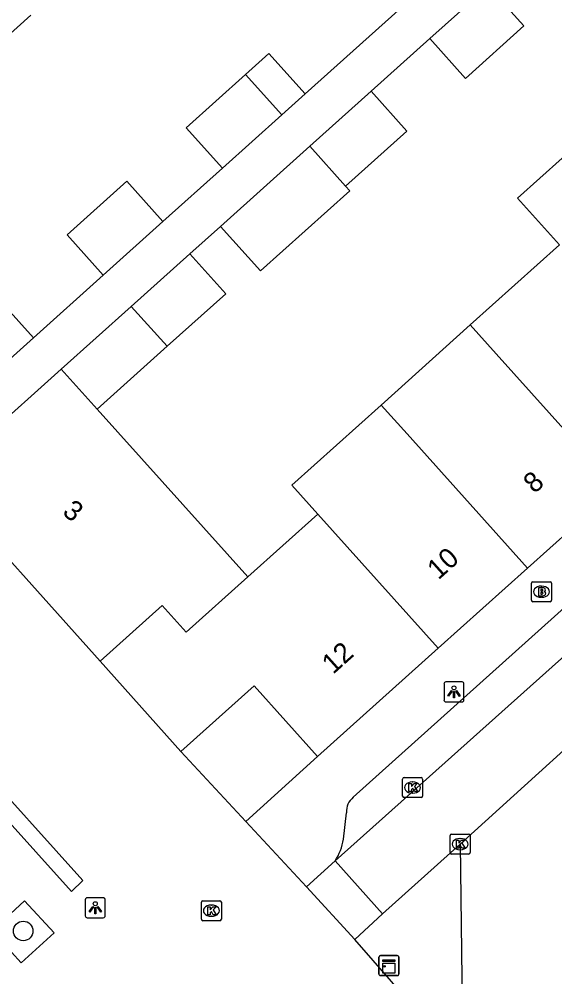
# Model space of a CAD drawing. Extents: x 162172 to 163187, y 382874 to 383684.
# Drawn here: x 162914.31 to 162941.11, y 383497.07 to 383545 of the extents above; entities that cross this region are included whole.
import ezdxf

# ---------------------------------------------------------------- set-up
doc = ezdxf.new("R2010")
doc.units = 0
for name, color, linetype in [('IMGEO_Berm_groen', 7, 'Continuous'), ('IMGEO_Boom', 7, 'Continuous'), ('IMGEO_Brandkraan', 7, 'Continuous'), ('IMGEO_Kast', 7, 'Continuous'), ('IMGEO_Kolk', 7, 'Continuous'), ('IMGEO_Lichtpunt', 7, 'Continuous'), ('IMGEO_Muur', 7, 'Continuous'), ('IMGEO_Pand', 7, 'Continuous'), ('IMGEO_Pand_nummerreeks', 7, 'Continuous'), ('IMGEO_Rijbaan_lokaal_open', 7, 'Continuous'), ('IMGEO_Voetpad_open', 7, 'Continuous')]:
    doc.layers.add(name, color=color, linetype=linetype)

msp = doc.modelspace()

# ---------------------------------------------------------------- linework, layer by layer
at = {"layer": 'IMGEO_Berm_groen'}
msp.add_lwpolyline([(162936.375, 383503.711), (162936.485, 383495.643), (162933.856, 383495.782)], dxfattribs=at)
at = {"layer": 'IMGEO_Boom'}
msp.add_circle((162914.511, 383499.363), 0.489, dxfattribs=at)
at = {"layer": 'IMGEO_Brandkraan'}
for p, q in [((162939.946, 383515.915), (162939.946, 383516.767)), ((162940.021, 383516.841), (162940.873, 383516.841)), ((162940.947, 383516.767), (162940.947, 383515.915)), ((162940.434, 383516.621), (162940.459, 383516.621)), ((162940.873, 383515.841), (162940.021, 383515.841)), ((162940.457, 383516.061), (162940.432, 383516.061))]:
    msp.add_line(p, q, dxfattribs=at)
for points in [[(162939.946, 383515.915), (162939.946, 383516.767)], [(162940.021, 383516.841), (162940.873, 383516.841)], [(162940.947, 383516.767), (162940.947, 383515.915)], [(162940.294, 383516.541), (162940.294, 383516.141), (162940.507, 383516.141)], [(162940.525, 383516.541), (162940.294, 383516.541)], [(162940.473, 383516.46), (162940.419, 383516.46), (162940.419, 383516.384)], [(162940.419, 383516.384), (162940.472, 383516.384)], [(162940.481, 383516.308), (162940.419, 383516.308), (162940.419, 383516.227)], [(162940.419, 383516.227), (162940.481, 383516.227)], [(162940.873, 383515.841), (162940.021, 383515.841)]]:
    msp.add_lwpolyline(points, dxfattribs=at)
for centre, radius, start, end in [((162940.023, 383516.765), 0.0765, 91.552, 178.448), ((162940.023, 383516.765), 0.0765, 91.552, 178.448), ((162940.871, 383516.765), 0.0765, 1.552, 88.448), ((162940.871, 383516.765), 0.0765, 1.552, 88.448), ((162940.474, 383516.422), 0.0379, 267.8285, 90.9355), ((162940.482, 383516.267), 0.0404, 269.8759, 90.5077), ((162940.529, 383516.396), 0.145, 59.4692, 91.5367), ((162940.554, 383516.443), 0.0922, 285.5137, 58.1501), ((162940.559, 383516.251), 0.105, 301.3115, 78.989), ((162940.023, 383515.917), 0.0765, 181.552, 268.448), ((162940.023, 383515.917), 0.0765, 181.552, 268.448), ((162940.513, 383516.392), 0.251, 268.6676, 293.5347), ((162940.871, 383515.917), 0.0765, 271.552, 358.448), ((162940.871, 383515.917), 0.0765, 271.552, 358.448)]:
    msp.add_arc(centre, radius, start, end, dxfattribs=at)
for centre, major_axis, ratio, start_param, end_param in [((162940.433, 383516.341), (-0.387, 0.002), 0.722429, 4.712389, 7.853982), ((162940.458, 383516.341), (-0.39, 0.002), 0.717154, 1.570796, 4.712389)]:
    msp.add_ellipse(centre, major_axis=major_axis, ratio=ratio, start_param=start_param, end_param=end_param, dxfattribs=at)
at = {"layer": 'IMGEO_Kast'}
for p, q in [((162932.312, 383497.205), (162932.312, 383498.046)), ((162932.312, 383498.046), (162932.312, 383497.205)), ((162932.387, 383498.13), (162933.228, 383498.13)), ((162933.228, 383498.13), (162932.387, 383498.13)), ((162933.312, 383498.055), (162933.312, 383497.214)), ((162933.312, 383497.214), (162933.312, 383498.055)), ((162933.237, 383497.13), (162932.396, 383497.13)), ((162932.396, 383497.13), (162933.237, 383497.13))]:
    msp.add_line(p, q, dxfattribs=at)
for points in [[(162932.507, 383497.92), (162933.107, 383497.92), (162933.107, 383497.835), (162932.507, 383497.835), (162932.507, 383497.92)], [(162932.507, 383497.745), (162933.107, 383497.745), (162933.107, 383497.256), (162932.507, 383497.256), (162932.507, 383497.745)]]:
    msp.add_lwpolyline(points, dxfattribs=at)
msp.add_circle((162932.591, 383497.594), 0.0377, dxfattribs=at)
for centre, start, end in [((162932.39, 383498.052), 92.4484, 184.2845), ((162932.39, 383498.052), 92.4484, 184.2845), ((162933.234, 383498.052), 2.4484, 94.2845), ((162933.234, 383498.052), 2.4484, 94.2845), ((162932.39, 383497.208), 182.4484, 274.2845), ((162932.39, 383497.208), 182.4484, 274.2845), ((162933.234, 383497.208), 272.4484, 4.2845), ((162933.234, 383497.208), 272.4484, 4.2845)]:
    msp.add_arc(centre, 0.0779, start, end, dxfattribs=at)
at = {"layer": 'IMGEO_Kolk'}
for p, q in [((162933.494, 383506.115), (162933.494, 383506.967)), ((162933.569, 383507.041), (162934.421, 383507.041)), ((162933.982, 383506.821), (162934.007, 383506.821)), ((162934.495, 383506.967), (162934.495, 383506.115)), ((162934.005, 383506.261), (162933.98, 383506.261)), ((162934.421, 383506.041), (162933.569, 383506.041)), ((162935.949, 383504.211), (162936.801, 383504.211)), ((162935.874, 383503.285), (162935.874, 383504.137)), ((162936.362, 383503.991), (162936.387, 383503.991)), ((162936.875, 383504.137), (162936.875, 383503.285)), ((162936.385, 383503.431), (162936.36, 383503.431)), ((162936.801, 383503.211), (162935.949, 383503.211)), ((162923.501, 383500.877), (162924.353, 383500.877)), ((162923.426, 383499.951), (162923.426, 383500.803)), ((162923.914, 383500.657), (162923.939, 383500.657)), ((162924.427, 383500.803), (162924.427, 383499.951)), ((162923.937, 383500.097), (162923.912, 383500.097)), ((162924.353, 383499.877), (162923.501, 383499.877))]:
    msp.add_line(p, q, dxfattribs=at)
for points in [[(162933.494, 383506.115), (162933.494, 383506.967)], [(162933.569, 383507.041), (162934.421, 383507.041)], [(162933.815, 383506.741), (162933.938, 383506.741), (162933.938, 383506.59), (162934.068, 383506.741), (162934.232, 383506.741), (162934.086, 383506.59), (162934.239, 383506.341), (162934.087, 383506.341), (162934.002, 383506.505), (162933.938, 383506.438), (162933.938, 383506.341), (162933.815, 383506.341), (162933.815, 383506.741)], [(162934.495, 383506.967), (162934.495, 383506.115)], [(162934.421, 383506.041), (162933.569, 383506.041)], [(162935.949, 383504.211), (162936.801, 383504.211)], [(162935.874, 383503.285), (162935.874, 383504.137)], [(162936.195, 383503.911), (162936.318, 383503.911), (162936.318, 383503.76), (162936.448, 383503.911), (162936.612, 383503.911), (162936.466, 383503.76), (162936.619, 383503.511), (162936.467, 383503.511), (162936.382, 383503.675), (162936.318, 383503.608), (162936.318, 383503.511), (162936.195, 383503.511), (162936.195, 383503.911)], [(162936.875, 383504.137), (162936.875, 383503.285)], [(162936.801, 383503.211), (162935.949, 383503.211)], [(162923.501, 383500.877), (162924.353, 383500.877)], [(162923.426, 383499.951), (162923.426, 383500.803)], [(162923.747, 383500.577), (162923.87, 383500.577), (162923.87, 383500.426), (162924, 383500.577), (162924.164, 383500.577), (162924.018, 383500.426), (162924.171, 383500.177), (162924.019, 383500.177), (162923.934, 383500.341), (162923.87, 383500.274), (162923.87, 383500.177), (162923.747, 383500.177), (162923.747, 383500.577)], [(162924.427, 383500.803), (162924.427, 383499.951)], [(162924.353, 383499.877), (162923.501, 383499.877)]]:
    msp.add_lwpolyline(points, dxfattribs=at)
for centre, start, end in [((162933.571, 383506.965), 91.552, 178.448), ((162933.571, 383506.965), 91.552, 178.448), ((162934.419, 383506.965), 1.552, 88.448), ((162934.419, 383506.965), 1.552, 88.448), ((162933.571, 383506.117), 181.552, 268.448), ((162933.571, 383506.117), 181.552, 268.448), ((162934.419, 383506.117), 271.552, 358.448), ((162934.419, 383506.117), 271.552, 358.448), ((162935.951, 383504.135), 91.552, 178.448), ((162935.951, 383504.135), 91.552, 178.448), ((162936.799, 383504.135), 1.552, 88.448), ((162936.799, 383504.135), 1.552, 88.448), ((162935.951, 383503.287), 181.552, 268.448), ((162935.951, 383503.287), 181.552, 268.448), ((162936.799, 383503.287), 271.552, 358.448), ((162936.799, 383503.287), 271.552, 358.448), ((162923.503, 383500.801), 91.552, 178.448), ((162923.503, 383500.801), 91.552, 178.448), ((162924.351, 383500.801), 1.552, 88.448), ((162924.351, 383500.801), 1.552, 88.448), ((162923.503, 383499.953), 181.552, 268.448), ((162923.503, 383499.953), 181.552, 268.448), ((162924.351, 383499.953), 271.552, 358.448), ((162924.351, 383499.953), 271.552, 358.448)]:
    msp.add_arc(centre, 0.0765, start, end, dxfattribs=at)
for centre, major_axis, ratio, start_param, end_param in [((162933.981, 383506.541), (-0.387, 0.002), 0.722429, 4.712389, 7.853982), ((162934.006, 383506.541), (-0.39, 0.002), 0.717154, 1.570796, 4.712389), ((162936.361, 383503.711), (-0.387, 0.002), 0.722429, 4.712389, 7.853982), ((162936.386, 383503.711), (-0.39, 0.002), 0.717154, 1.570796, 4.712389), ((162923.913, 383500.377), (-0.387, 0.002), 0.722429, 4.712389, 7.853982), ((162923.938, 383500.377), (-0.39, 0.002), 0.717154, 1.570796, 4.712389)]:
    msp.add_ellipse(centre, major_axis=major_axis, ratio=ratio, start_param=start_param, end_param=end_param, dxfattribs=at)
at = {"layer": 'IMGEO_Lichtpunt'}
for p, q in [((162935.568, 383511.733), (162935.568, 383510.926)), ((162935.568, 383511.733), (162935.568, 383510.926)), ((162936.47, 383511.828), (162935.662, 383511.828)), ((162936.47, 383511.828), (162935.662, 383511.828)), ((162936.564, 383510.926), (162936.564, 383511.733)), ((162936.564, 383510.926), (162936.564, 383511.733)), ((162935.662, 383510.832), (162936.47, 383510.832)), ((162935.662, 383510.832), (162936.47, 383510.832)), ((162917.618, 383500.929), (162917.618, 383500.122)), ((162917.618, 383500.929), (162917.618, 383500.122)), ((162918.52, 383501.024), (162917.712, 383501.024)), ((162918.52, 383501.024), (162917.712, 383501.024)), ((162918.614, 383500.122), (162918.614, 383500.929)), ((162918.614, 383500.122), (162918.614, 383500.929)), ((162917.712, 383500.028), (162918.52, 383500.028)), ((162917.712, 383500.028), (162918.52, 383500.028))]:
    msp.add_line(p, q, dxfattribs=at)
for points in [[(162935.942, 383511.397), (162935.981, 383511.369), (162935.793, 383511.107), (162935.755, 383511.134), (162935.942, 383511.397)], [(162936.154, 383511.369), (162936.192, 383511.396), (162936.379, 383511.134), (162936.34, 383511.106), (162936.154, 383511.369)], [(162936.044, 383511.349), (162936.091, 383511.349), (162936.091, 383511.027), (162936.044, 383511.027), (162936.044, 383511.349)], [(162917.992, 383500.593), (162918.031, 383500.565), (162917.843, 383500.303), (162917.805, 383500.33), (162917.992, 383500.593)], [(162918.094, 383500.545), (162918.141, 383500.545), (162918.141, 383500.223), (162918.094, 383500.223), (162918.094, 383500.545)], [(162918.204, 383500.565), (162918.242, 383500.592), (162918.429, 383500.33), (162918.39, 383500.302), (162918.204, 383500.565)]]:
    msp.add_lwpolyline(points, dxfattribs=at)
for centre in [(162936.067, 383511.531), (162918.117, 383500.727)]:
    msp.add_circle(centre, 0.0994, dxfattribs=at)
for centre, start, end in [((162935.662, 383511.733), 90, 180), ((162935.662, 383511.733), 90, 180), ((162936.47, 383511.733), 0, 90), ((162936.47, 383511.733), 0, 90), ((162935.662, 383510.926), 180, 270), ((162935.662, 383510.926), 180, 270), ((162936.47, 383510.926), 270, 0), ((162936.47, 383510.926), 270, 360), ((162917.712, 383500.929), 90, 180), ((162917.712, 383500.929), 90, 180), ((162918.52, 383500.929), 0, 90), ((162918.52, 383500.929), 0, 90), ((162917.712, 383500.122), 180, 270), ((162917.712, 383500.122), 180, 270), ((162918.52, 383500.122), 270, 0), ((162918.52, 383500.122), 270, 360)]:
    msp.add_arc(centre, 0.0946, start, end, dxfattribs=at)
at = {"layer": 'IMGEO_Muur'}
msp.add_lwpolyline([(162929.237, 383508.087), (162925.651, 383504.845)], dxfattribs=at)
at = {"layer": 'IMGEO_Pand'}
for points in [[(162937.782, 383546.651), (162934.86, 383544.028)], [(162934.86, 383544.028), (162936.65, 383542.035), (162939.571, 383544.658), (162937.782, 383546.651)], [(162914.898, 383545.198), (162910.434, 383541.189)], [(162928.619, 383541.252), (162926.805, 383543.271), (162925.635, 383542.221)], [(162925.635, 383542.221), (162922.665, 383539.556), (162924.479, 383537.536)], [(162925.635, 383542.221), (162927.448, 383540.201)], [(162927.448, 383540.201), (162928.619, 383541.252)], [(162931.921, 383541.392), (162928.851, 383538.636)], [(162930.642, 383536.641), (162933.712, 383539.397), (162931.921, 383541.392)], [(162924.479, 383537.536), (162927.448, 383540.201)], [(162941.348, 383533.7), (162939.249, 383536.038), (162943.713, 383540.046), (162945.812, 383537.708), (162947.111, 383536.261)], [(162928.851, 383538.636), (162924.386, 383534.628)], [(162930.642, 383536.641), (162928.851, 383538.636)], [(162906.936, 383538.048), (162915.018, 383529.044)], [(162921.504, 383534.867), (162919.69, 383536.886), (162916.704, 383534.206), (162918.518, 383532.185)], [(162924.386, 383534.628), (162926.39, 383532.396), (162930.855, 383536.404), (162930.642, 383536.641)], [(162918.518, 383532.185), (162921.504, 383534.867)], [(162941.348, 383533.7), (162936.883, 383529.691)], [(162922.854, 383533.253), (162919.921, 383530.621)], [(162921.713, 383528.624), (162924.646, 383531.257), (162922.854, 383533.253)], [(162916.417, 383527.483), (162919.921, 383530.621)], [(162919.921, 383530.621), (162921.713, 383528.624)], [(162936.883, 383529.691), (162932.419, 383525.683)], [(162936.883, 383529.691), (162938.182, 383528.244), (162944.211, 383521.529)], [(162915.018, 383529.044), (162911.175, 383525.595), (162908.831, 383523.491)], [(162921.713, 383528.624), (162918.214, 383525.482)], [(162910.23, 383521.933), (162912.575, 383524.037), (162916.417, 383527.483)], [(162916.417, 383527.483), (162918.214, 383525.482)], [(162918.214, 383525.482), (162925.755, 383517.087)], [(162932.419, 383525.683), (162927.954, 383521.674), (162929.253, 383520.227)], [(162932.419, 383525.683), (162933.718, 383524.236), (162939.746, 383517.521)], [(162918.359, 383512.866), (162910.23, 383521.933)], [(162944.211, 383521.529), (162939.746, 383517.521)], [(162925.755, 383517.087), (162929.253, 383520.227)], [(162929.253, 383520.227), (162935.281, 383513.513)], [(162939.746, 383517.521), (162935.281, 383513.513)], [(162925.755, 383517.087), (162922.667, 383514.315), (162921.465, 383515.654), (162918.359, 383512.866)], [(162935.281, 383513.513), (162929.237, 383508.087)], [(162922.407, 383508.351), (162918.359, 383512.866)], [(162922.407, 383508.351), (162926.063, 383511.629), (162929.237, 383508.087)]]:
    msp.add_lwpolyline(points, dxfattribs=at)
at = {"layer": 'IMGEO_Rijbaan_lokaal_open'}
for points in [[(162962.857, 383532.136), (162930.121, 383502.868)], [(162936.375, 383503.711), (162945.503, 383511.977)], [(162925.651, 383504.845), (162922.407, 383508.351)], [(162911.989, 383507.988), (162917.501, 383501.89), (162916.922, 383501.336), (162911.405, 383507.455), (162911.989, 383507.988)], [(162928.679, 383501.572), (162925.651, 383504.845)], [(162932.497, 383500.214), (162936.375, 383503.711)], [(162928.679, 383501.572), (162930.121, 383502.868)], [(162930.121, 383502.868), (162932.497, 383500.214)], [(162931.114, 383498.94), (162928.679, 383501.572)], [(162914.577, 383500.879), (162916.056, 383499.263), (162914.415, 383497.761), (162912.936, 383499.377), (162914.577, 383500.879)], [(162932.497, 383500.214), (162931.114, 383498.94)], [(162933.856, 383495.782), (162931.114, 383498.94)]]:
    msp.add_lwpolyline(points, dxfattribs=at)
at = {"layer": 'IMGEO_Voetpad_open'}
for points in [[(162933.423, 383545.563), (162928.619, 383541.252)], [(162931.921, 383541.392), (162934.86, 383544.028)], [(162924.479, 383537.536), (162921.504, 383534.867)], [(162922.854, 383533.253), (162924.386, 383534.628)], [(162918.518, 383532.185), (162915.018, 383529.044)], [(162931.03, 383506.054), (162959.3, 383531.436)], [(162929.237, 383508.087), (162925.651, 383504.845)], [(162930.543, 383503.958), (162930.684, 383505.282)]]:
    msp.add_lwpolyline(points, dxfattribs=at)
for centre, radius, start, end in [((162931.603, 383505.334), 0.92, 128.4994, 183.2181), ((162927.565, 383504.484), 3.024, 327.6932, 349.9783)]:
    msp.add_arc(centre, radius, start, end, dxfattribs=at)

# ---------------------------------------------------------------- texts
at = {"layer": 'IMGEO_Pand_nummerreeks'}
for s, rotation, p in [('8', 41.9119, (162940.094, 383521.219)), ('3', 321.6004, (162916.421, 383520.243)), ('10', 41.9119, (162935.286, 383516.902)), ('12', 41.8575, (162930.015, 383512.178))]:
    msp.add_text(s, height=1, rotation=rotation, dxfattribs=at).set_placement(p)

doc.saveas('drawing.dxf')
